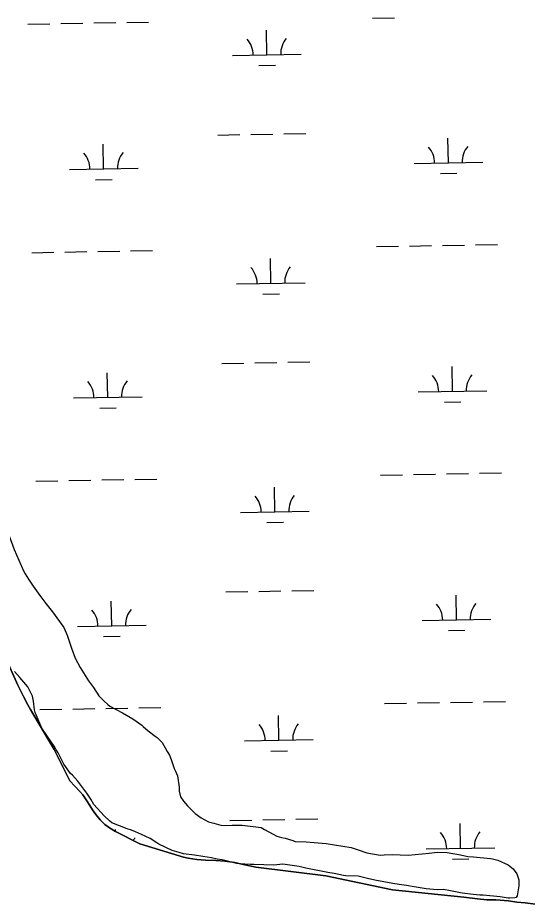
# Model space of a CAD drawing. Extents: x 3903937 to 3942190, y 260677 to 286651.
# Drawn here: x 3919342 to 3920083, y 269518 to 270809 of the extents above; entities that cross this region are included whole.
import ezdxf

# ---------------------------------------------------------------- set-up
doc = ezdxf.new("R2010")
doc.units = 0
for name, color, linetype in [('V-SITE-VEGE', 7, 'Continuous'), ('V-TOPO-SHOR', 7, 'Continuous'), ('V-WETL-SWMP', 7, 'Continuous')]:
    doc.layers.add(name, color=color, linetype=linetype)

msp = doc.modelspace()

# ---------------------------------------------------------------- linework, layer by layer
at = {"layer": 'V-SITE-VEGE'}
for points in [[(3919291.8, 270144.9), (3919293.8, 270137.2), (3919295.8, 270124.9), (3919300.9, 270111.6), (3919303.4, 270105.4), (3919305.4, 270102.3), (3919317.1, 270089), (3919323.7, 270076.2), (3919325.8, 270070), (3919327.3, 270060.8), (3919329.3, 270054.6), (3919336.4, 270034.6), (3919350.1, 270003.9), (3919352.6, 269999.3), (3919357.2, 269991.6), (3919364.3, 269981.3), (3919374, 269968), (3919376.5, 269963.9), (3919382.6, 269956.2), (3919392.3, 269944.3), (3919408.6, 269921.2)], [(3919408.6, 269921.2), (3919413.6, 269910), (3919419.7, 269891), (3919425.3, 269876.6), (3919432.4, 269862.8), (3919444.6, 269843.8), (3919451.7, 269834.1), (3919459.9, 269821.7), (3919467.5, 269814), (3919472.6, 269809.4), (3919475.7, 269806.8), (3919494, 269797), (3919503.2, 269791.9), (3919509.4, 269788.3), (3919522.1, 269779), (3919524.2, 269776.9), (3919531.3, 269770.8), (3919541.5, 269763.1), (3919544.6, 269761), (3919551.7, 269753.8), (3919556.3, 269746.1), (3919559.3, 269740.5), (3919562.4, 269735.3), (3919564.9, 269729.2), (3919569.5, 269715.8), (3919571.5, 269712.3), (3919574, 269705.1), (3919576.5, 269688.7), (3919576.5, 269683.1), (3919578.5, 269674.9), (3919583.1, 269668.2), (3919588.7, 269661.5), (3919599.9, 269650.7), (3919608.6, 269644), (3919619.3, 269638.4), (3919627, 269636.3), (3919637.2, 269633.7), (3919644.4, 269633.1), (3919653.6, 269633.6), (3919668.4, 269633.5), (3919696, 269629.9), (3919700.6, 269627.3), (3919713.4, 269620.6), (3919719, 269617.5), (3919725.7, 269615.4), (3919730.8, 269614.4), (3919742, 269611.2), (3919745.6, 269609.7), (3919761.5, 269609.1), (3919790.6, 269606.9), (3919827, 269601.2), (3919837.2, 269597.5), (3919849.9, 269593.4), (3919869.4, 269589.7), (3919875, 269590.2), (3919886.8, 269590.7), (3919909.8, 269589.6), (3919940.5, 269592.5), (3919952.3, 269594), (3919966.6, 269593.9), (3919986.1, 269590.3), (3919996.8, 269587.7), (3920005, 269587.6), (3920029.6, 269585), (3920032.6, 269584.5), (3920040.3, 269582.4), (3920055.6, 269575.7), (3920062.8, 269570), (3920067.9, 269562.8), (3920070.9, 269554.1), (3920070.9, 269545.4), (3920070.3, 269539.3), (3920068.7, 269530.6), (3920067.2, 269528), (3920065.2, 269527.5), (3920058, 269527), (3920055.4, 269527), (3920043.7, 269529.1), (3920019.1, 269531.8), (3920014.5, 269531.8), (3920004.8, 269532.4), (3919988.4, 269534.5), (3919971.5, 269538.1), (3919961.3, 269539.7), (3919952.1, 269539.2), (3919936.2, 269540.8), (3919918.8, 269543.5), (3919907.6, 269545.6), (3919896.8, 269547.1), (3919887.6, 269548.7), (3919861.6, 269553.4), (3919850.8, 269556), (3919837, 269559.2), (3919819.1, 269559.7), (3919816, 269560.3), (3919802.2, 269562.9), (3919793, 269564.5), (3919760.8, 269570.7), (3919751.1, 269573.3), (3919727.6, 269576.5), (3919714.2, 269575.5)], [(3919714.2, 269575.5), (3919685.1, 269576.2), (3919680.5, 269576.2), (3919672.3, 269576.7), (3919660, 269577.8), (3919639, 269583), (3919631.9, 269584.1), (3919623.7, 269586.1), (3919610.9, 269587.7), (3919599.1, 269589.8), (3919582.8, 269591.9), (3919576.6, 269593.5), (3919566.4, 269596.6), (3919547, 269605.9), (3919543.9, 269608), (3919534.2, 269614.1), (3919528.1, 269617.2), (3919522, 269619.8), (3919512.8, 269624), (3919507.2, 269626), (3919501, 269628.1), (3919478.5, 269636.9), (3919475, 269640), (3919467.3, 269647.2), (3919452.6, 269663.6), (3919448, 269671.3), (3919442.4, 269680), (3919429.1, 269697.5), (3919421.5, 269706.2), (3919418.4, 269708.8), (3919408.8, 269722.1), (3919402.7, 269733.9), (3919400.7, 269738.6), (3919397.6, 269743.2), (3919394.6, 269748.3), (3919384.9, 269762.7), (3919376.8, 269774.5), (3919367.1, 269797.5), (3919366.1, 269801.6), (3919364.6, 269813.9), (3919363.1, 269821.1), (3919356.5, 269835), (3919344.8, 269848.3), (3919336.7, 269857)]]:
    msp.add_lwpolyline(points, dxfattribs=at)
at = {"layer": 'V-TOPO-SHOR'}
for points in [[(3919323.4, 269878.5), (3919341.9, 269837.2), (3919349.9, 269820.9), (3919356.5, 269808.9), (3919360.2, 269801.7), (3919365, 269793.8), (3919394.6, 269743.7), (3919417.6, 269698.2)], [(3919417.6, 269698.2), (3919432.2, 269682.6), (3919436.4, 269677.7), (3919441.4, 269670.4), (3919446.4, 269662.1), (3919450.4, 269655.7), (3919455.1, 269649), (3919461.6, 269641.4), (3919468.6, 269634.7), (3919475.3, 269629.6), (3919483.7, 269624.4), (3919519.3, 269606.4), (3919582.7, 269586.8), (3919589.7, 269585.6), (3919602.5, 269583.7), (3919614.8, 269582.3), (3919629.8, 269581.9), (3919643.1, 269581.2), (3919657.8, 269579), (3919669.9, 269576.4), (3919688.2, 269572.2), (3919789.9, 269559.5), (3919887.1, 269539.2), (3919990.9, 269528.7), (3920010.8, 269526.1), (3920024.6, 269525), (3920037.7, 269524.7), (3920055.9, 269523.1), (3920068.2, 269521.5), (3920080.1, 269520.3), (3920095.3, 269518.3)]]:
    msp.add_lwpolyline(points, dxfattribs=at)
at = {"layer": 'V-WETL-SWMP'}
for p, q in [((3919356.2, 270799.6), (3919388.2, 270800.1)), ((3919404.2, 270800.4), (3919436.2, 270801)), ((3919452.2, 270801.3), (3919484.2, 270801.8)), ((3919500.2, 270802.1), (3919532.1, 270802.7)), ((3919858, 270808.4), (3919890, 270809)), ((3919704.3, 270754.9), (3919703.7, 270790.9)), ((3919654.3, 270754.1), (3919754.3, 270755.8)), ((3919692.6, 270739.3), (3919716.6, 270739.7)), ((3919633, 270638.2), (3919665, 270638.8)), ((3919681, 270639.1), (3919713, 270639.6)), ((3919728.9, 270639.9), (3919760.9, 270640.5)), ((3919968.6, 270597.7), (3919967.9, 270633.7)), ((3919466.7, 270588.9), (3919466.1, 270624.9)), ((3919918.6, 270596.8), (3920018.6, 270598.6)), ((3919416.8, 270588), (3919516.7, 270589.8)), ((3919956.8, 270582.1), (3919980.8, 270582.5)), ((3919455, 270573.2), (3919479, 270573.7)), ((3919863.9, 270475.8), (3919895.9, 270476.3)), ((3919911.9, 270476.6), (3919943.8, 270477.2)), ((3919959.8, 270477.5), (3919991.8, 270478)), ((3920007.8, 270478.3), (3920039.8, 270478.9)), ((3919362, 270466.9), (3919394, 270467.5)), ((3919410, 270467.8), (3919442, 270468.4)), ((3919458, 270468.6), (3919490, 270469.2)), ((3919506, 270469.5), (3919538, 270470)), ((3919710.2, 270422.3), (3919709.6, 270458.3)), ((3919660.2, 270421.4), (3919760.2, 270423.2)), ((3919698.5, 270406.7), (3919722.5, 270407.1)), ((3919638.8, 270305.6), (3919670.8, 270306.2)), ((3919686.8, 270306.5), (3919718.8, 270307)), ((3919734.8, 270307.3), (3919766.8, 270307.9)), ((3919974.4, 270265.1), (3919973.8, 270301.1)), ((3919472.6, 270256.3), (3919472, 270292.2)), ((3919422.6, 270255.4), (3919522.6, 270257.1)), ((3919924.4, 270264.2), (3920024.4, 270266)), ((3919962.7, 270249.4), (3919986.7, 270249.9)), ((3919460.9, 270240.6), (3919484.9, 270241)), ((3919869.7, 270143.2), (3919901.7, 270143.7)), ((3919917.7, 270144), (3919949.7, 270144.6)), ((3919965.7, 270144.8), (3919997.7, 270145.4)), ((3920013.7, 270145.7), (3920045.7, 270146.2)), ((3919367.9, 270134.3), (3919399.9, 270134.9)), ((3919415.9, 270135.2), (3919447.9, 270135.7)), ((3919463.9, 270136), (3919495.9, 270136.6)), ((3919511.9, 270136.9), (3919543.9, 270137.4)), ((3919716, 270089.7), (3919715.4, 270125.7)), ((3919666, 270088.8), (3919766, 270090.6)), ((3919704.3, 270074.1), (3919728.3, 270074.5)), ((3919644.7, 269973), (3919676.7, 269973.6)), ((3919692.7, 269973.8), (3919724.7, 269974.4)), ((3919740.7, 269974.7), (3919772.7, 269975.2)), ((3919980.3, 269932.5), (3919979.6, 269968.5)), ((3919478.5, 269923.6), (3919477.8, 269959.6)), ((3919428.5, 269922.7), (3919528.4, 269924.5)), ((3919930.3, 269931.6), (3920030.3, 269933.3)), ((3919466.7, 269908), (3919490.7, 269908.4)), ((3919968.6, 269916.8), (3919992.6, 269917.2)), ((3919875.6, 269810.5), (3919907.6, 269811.1)), ((3919923.6, 269811.4), (3919955.6, 269811.9)), ((3919971.6, 269812.2), (3920003.5, 269812.8)), ((3920019.5, 269813.1), (3920051.5, 269813.6)), ((3919373.7, 269801.7), (3919405.7, 269802.3)), ((3919421.7, 269802.5), (3919453.7, 269803.1)), ((3919469.7, 269803.4), (3919501.7, 269803.9)), ((3919517.7, 269804.2), (3919549.7, 269804.8)), ((3919721.9, 269757.1), (3919721.3, 269793.1)), ((3919671.9, 269756.2), (3919771.9, 269758)), ((3919710.2, 269741.4), (3919734.2, 269741.9)), ((3919650.5, 269640.4), (3919682.5, 269640.9)), ((3919698.5, 269641.2), (3919730.5, 269641.8)), ((3919746.5, 269642.1), (3919778.5, 269642.6)), ((3919483.7, 269624.4), (3919483.7, 269627)), ((3919986.1, 269599.8), (3919985.5, 269635.8)), ((3919936.1, 269599), (3920036.1, 269600.7)), ((3919974.4, 269584.2), (3919998.4, 269584.6))]:
    msp.add_line(p, q, dxfattribs=at)
msp.add_lwpolyline([(3920095.3, 269518.3), (3920080.1, 269520.3), (3920068.2, 269521.5), (3920055.9, 269523.1), (3920037.7, 269524.7), (3920024.6, 269525), (3920010.8, 269526.1), (3919990.9, 269528.7), (3919887.1, 269539.2), (3919789.9, 269559.5), (3919688.2, 269572.2), (3919669.9, 269576.4), (3919657.8, 269579), (3919643.1, 269581.2), (3919629.8, 269581.9), (3919614.8, 269582.3), (3919602.5, 269583.7), (3919589.7, 269585.6), (3919582.7, 269586.8), (3919519.3, 269606.4), (3919483.7, 269624.4), (3919475.3, 269629.6), (3919468.6, 269634.7), (3919461.6, 269641.4), (3919455.1, 269649), (3919450.4, 269655.7), (3919446.4, 269662.1), (3919441.4, 269670.4), (3919436.4, 269677.7), (3919432.2, 269682.6), (3919417.6, 269698.2), (3919394.6, 269743.7), (3919365, 269793.8), (3919360.2, 269801.7), (3919356.5, 269808.9), (3919349.9, 269820.9), (3919341.9, 269837.2), (3919323.4, 269878.5)], dxfattribs=at)
for centre, start, end in [((3919649.1, 270754.4), 0.2366, 41.7802), ((3919759.6, 270756.4), 140.2366, 181.7802), ((3919913.3, 270597.2), 0.2366, 41.7802), ((3920023.8, 270599.2), 140.2366, 181.7802), ((3919411.5, 270588.4), 0.2366, 41.7802), ((3919522, 270590.3), 140.2366, 181.7802), ((3919654.9, 270421.8), 0.2366, 41.7802), ((3919765.4, 270423.8), 140.2366, 181.7802), ((3919919.2, 270264.6), 0.2366, 41.7802), ((3920029.7, 270266.5), 140.2366, 181.7802), ((3919417.4, 270255.8), 0.2366, 41.7802), ((3919527.8, 270257.7), 140.2366, 181.7802), ((3919660.8, 270089.2), 0.2366, 41.7802), ((3919771.3, 270091.1), 140.2366, 181.7802), ((3919533.7, 269925.1), 140.2366, 181.7802), ((3919925, 269932), 0.2366, 41.7802), ((3920035.5, 269933.9), 140.2366, 181.7802), ((3919423.2, 269923.1), 0.2366, 41.7802), ((3919666.7, 269756.6), 0.2366, 41.7802), ((3919777.1, 269758.5), 140.2366, 181.7802), ((3919539.5, 269592.5), 140.2366, 147.7504), ((3919930.9, 269599.3), 0.2366, 41.7802), ((3920041.4, 269601.3), 140.2366, 181.7802)]:
    msp.add_arc(centre, 35.2, start, end, dxfattribs=at)

doc.saveas('drawing.dxf')
